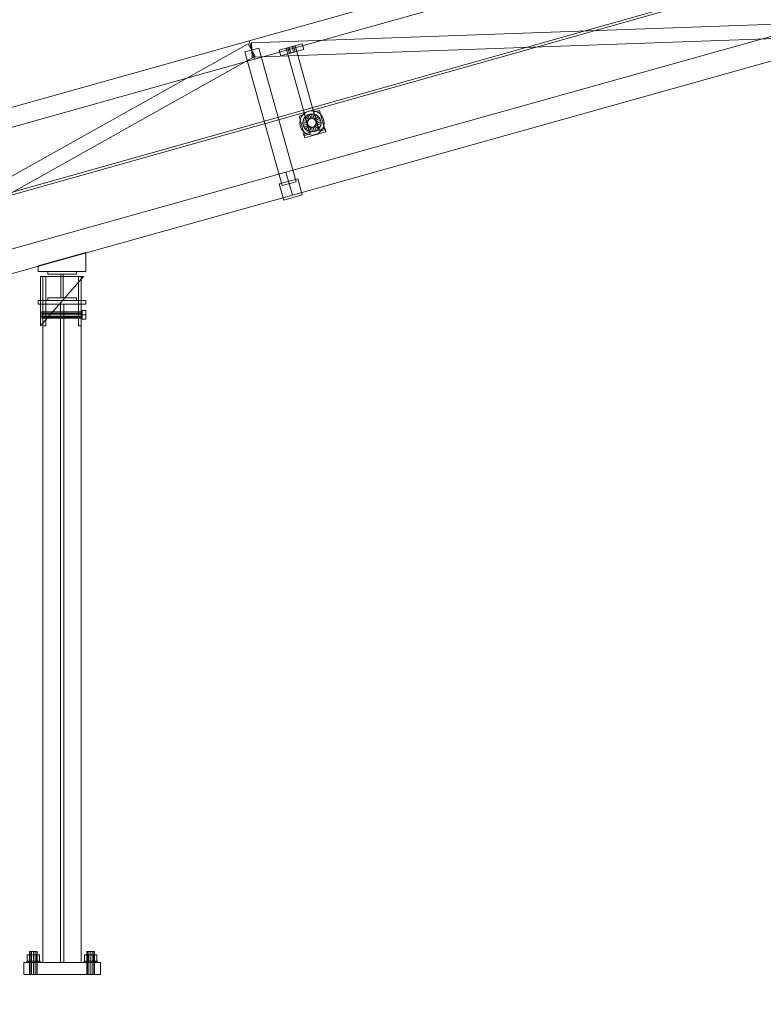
# Model space of a CAD drawing. Header units: millimetres. Extents: x -3490 to 61924, y -72580 to 6847.
# Tile 703 of 1056: x 6737 to 8292, y -62 to 1995. Entities that reach past the tile are written whole.
import ezdxf

# ---------------------------------------------------------------- set-up
doc = ezdxf.new("R2010")
doc.units = ezdxf.units.MM
doc.layers.add('COTAS_P', color=1, linetype='Continuous', lineweight=0)
doc.layers.add('lateral_C01', color=7, linetype='Continuous', lineweight=0)
doc.dimstyles.new('R19_100', dxfattribs={"dimtxt": 250, "dimasz": 150, "dimexe": 150, "dimexo": 80, "dimgap": 100, "dimtad": 1, "dimtih": 1, "dimtoh": 1, "dimdsep": 46, "dimcen": 0.09, "dimadec": 0, "dimazin": 0, "dimtfac": 1, "dimtdec": 4, "dimtofl": 0, "dimtmove": 0, "dimatfit": 3, "dimfxl": 1, "dimtolj": 1, "dimtzin": 0, "dimarcsym": 0})

# ---------------------------------------------------------------- blocks, each defined once
blk = doc.blocks.new('DIM_R29_1')
at = {"layer": 'COTAS_P'}
for p, q in [((807.3, 1106.7), (9950.7, 3666.7)), ((9950.7, 3666.7), (9794.1, 3669.6)), ((9950.7, 3666.7), (9818.4, 3582.9)), ((10193.4, 2800), (9950.7, 3666.7)), ((807.3, 1106.7), (939.7, 1190.4)), ((1050, 240), (807.3, 1106.7)), ((807.3, 1106.7), (963.9, 1103.8))]:
    blk.add_line(p, q, dxfattribs=at)
blk.add_text('9495 P', height=250, rotation=15.6414, dxfattribs=at).set_placement((5352.1, 2483))
blk = doc.blocks.new('DIM_R29_36')
at = {"layer": 'COTAS_P'}
for p, q in [((112.7, 0), (112.7, -2500)), ((61924.1, 0), (61924.1, -2500)), ((112.7, -2500), (262.7, -2455)), ((61924.1, -2500), (61774.1, -2455)), ((112.7, -2500), (61924.1, -2500)), ((112.7, -2500), (262.7, -2545)), ((61924.1, -2500), (61774.1, -2545))]:
    blk.add_line(p, q, dxfattribs=at)
blk.add_text('61811.43 P', height=250, dxfattribs=at).set_placement((31018.4, -2400))

msp = doc.modelspace()

# ---------------------------------------------------------------- linework, layer by layer
at = {"layer": 'lateral_C01'}
for p, q in [((1103.221, 51.156), (10242.208, 2626.749)), ((1104.577, 46.344), (10243.564, 2621.936)), ((7217.04, 1951.095), (8372.601, 2274.634)), ((7227.824, 1912.577), (8383.386, 2236.115)), ((7293.88, 1676.649), (8449.442, 2000.188)), ((7221.894, 1946.826), (8455.644, 1991.104)), ((7222.97, 1916.846), (8456.72, 1961.124)), ((6061.478, 1627.557), (7217.04, 1951.095)), ((6137.735, 1342.127), (7215.108, 1944.926)), ((7236.876, 1935.88), (7207.987, 1927.792)), ((7215.108, 1944.926), (7229.756, 1918.746)), ((7217.04, 1951.095), (7227.824, 1912.577)), ((7221.894, 1946.826), (7222.97, 1916.846)), ((7236.876, 1935.88), (7315.065, 1656.619)), ((7279.709, 1931.257), (7327.857, 1944.738)), ((7294.154, 1935.301), (7313.413, 1940.694)), ((7294.154, 1935.301), (7333.934, 1793.221)), ((7298.005, 1936.38), (7300.894, 1937.189)), ((7298.005, 1936.38), (7301.241, 1924.824)), ((7300.894, 1937.189), (7306.672, 1938.806)), ((7304.13, 1925.633), (7300.894, 1937.189)), ((7306.672, 1938.806), (7309.561, 1939.615)), ((7309.908, 1927.251), (7306.672, 1938.806)), ((7307.361, 1628.501), (8462.923, 1952.04)), ((7312.796, 1928.06), (7309.561, 1939.615)), ((7353.193, 1798.613), (7313.413, 1940.694)), ((7331.093, 1933.182), (7327.857, 1944.738)), ((6152.383, 1315.946), (7229.756, 1918.746)), ((7286.176, 1648.531), (7207.987, 1927.792)), ((7279.709, 1931.257), (7282.944, 1919.702)), ((7282.944, 1919.702), (7331.093, 1933.182)), ((7304.13, 1925.633), (7301.241, 1924.824)), ((7304.13, 1925.633), (7309.908, 1927.251)), ((7309.908, 1927.251), (7312.796, 1928.06)), ((6072.263, 1589.038), (7227.824, 1912.577)), ((7321.3, 1793.837), (7332.855, 1797.073)), ((7321.3, 1793.837), (7332.624, 1753.393)), ((7323.54, 1785.846), (7326.009, 1792)), ((7326.009, 1792), (7329.987, 1797.305)), ((7329.987, 1797.305), (7335.202, 1801.4)), ((7331.587, 1788.862), (7334.562, 1792.83)), ((7344.179, 1756.628), (7332.855, 1797.073)), ((7333.934, 1793.221), (7353.193, 1798.613)), ((7334.562, 1792.83), (7338.463, 1795.894)), ((7341.712, 1785.839), (7334.562, 1792.83)), ((7335.202, 1801.4), (7341.299, 1804.006)), ((7338.463, 1795.894), (7343.024, 1797.843)), ((7343.56, 1787.29), (7338.463, 1795.894)), ((7341.299, 1804.006), (7347.863, 1804.945)), ((7343.024, 1797.843), (7347.934, 1798.545)), ((7345.72, 1788.213), (7343.024, 1797.843)), ((7347.863, 1804.945), (7354.446, 1804.153)), ((7348.046, 1788.546), (7347.934, 1798.545)), ((7347.934, 1798.545), (7352.859, 1797.953)), ((7350.379, 1788.266), (7352.859, 1797.953)), ((7352.115, 1802.465), (7363.67, 1805.701)), ((7352.115, 1802.465), (7363.439, 1762.02)), ((7352.559, 1787.391), (7357.462, 1796.106)), ((7352.859, 1797.953), (7357.462, 1796.106)), ((7354.439, 1785.981), (7361.431, 1793.131)), ((7354.446, 1804.153), (7360.6, 1801.684)), ((7357.462, 1796.106), (7361.431, 1793.131)), ((7360.6, 1801.684), (7365.905, 1797.707)), ((7361.431, 1793.131), (7364.494, 1789.23)), ((7374.994, 1765.256), (7363.67, 1805.701)), ((7365.905, 1797.707), (7370, 1792.492)), ((7370, 1792.492), (7372.606, 1786.395)), ((7322.749, 1779.262), (7323.54, 1785.846)), ((7323.688, 1772.698), (7322.749, 1779.262)), ((7326.293, 1766.601), (7323.688, 1772.698)), ((7329.148, 1779.334), (7329.741, 1784.258)), ((7339.148, 1779.446), (7329.148, 1779.334)), ((7329.851, 1774.424), (7329.148, 1779.334)), ((7329.741, 1784.258), (7331.587, 1788.862)), ((7339.428, 1781.779), (7329.741, 1784.258)), ((7339.48, 1777.12), (7329.851, 1774.424)), ((7331.8, 1769.863), (7329.851, 1774.424)), ((7340.303, 1783.959), (7331.587, 1788.862)), ((7340.404, 1774.96), (7331.8, 1769.863)), ((7334.863, 1765.962), (7331.8, 1769.863)), ((7341.855, 1773.112), (7334.863, 1765.962)), ((7343.735, 1771.703), (7338.832, 1762.987)), ((7339.148, 1779.446), (7339.428, 1781.779)), ((7339.48, 1777.12), (7339.148, 1779.446)), ((7339.428, 1781.779), (7340.303, 1783.959)), ((7340.404, 1774.96), (7339.48, 1777.12)), ((7340.303, 1783.959), (7341.712, 1785.839)), ((7341.855, 1773.112), (7340.404, 1774.96)), ((7341.712, 1785.839), (7343.56, 1787.29)), ((7343.735, 1771.703), (7341.855, 1773.112)), ((7345.915, 1770.828), (7343.435, 1761.14)), ((7343.56, 1787.29), (7345.72, 1788.213)), ((7345.915, 1770.828), (7343.735, 1771.703)), ((7345.72, 1788.213), (7348.046, 1788.546)), ((7348.248, 1770.547), (7345.915, 1770.828)), ((7348.046, 1788.546), (7350.379, 1788.266)), ((7350.574, 1770.88), (7348.248, 1770.547)), ((7348.248, 1770.547), (7348.36, 1760.548)), ((7350.379, 1788.266), (7352.559, 1787.391)), ((7352.734, 1771.803), (7350.574, 1770.88)), ((7350.574, 1770.88), (7353.27, 1761.25)), ((7352.559, 1787.391), (7354.439, 1785.981)), ((7354.582, 1773.254), (7352.734, 1771.803)), ((7352.734, 1771.803), (7357.831, 1763.2)), ((7354.439, 1785.981), (7355.89, 1784.134)), ((7355.991, 1775.134), (7354.582, 1773.254)), ((7354.582, 1773.254), (7361.732, 1766.263)), ((7355.89, 1784.134), (7364.494, 1789.23)), ((7355.89, 1784.134), (7356.814, 1781.973)), ((7356.866, 1777.315), (7355.991, 1775.134)), ((7355.991, 1775.134), (7364.707, 1770.231)), ((7366.443, 1784.669), (7356.814, 1781.973)), ((7356.814, 1781.973), (7357.146, 1779.647)), ((7357.146, 1779.647), (7356.866, 1777.315)), ((7356.866, 1777.315), (7366.553, 1774.835)), ((7357.146, 1779.647), (7367.146, 1779.759)), ((7364.707, 1770.231), (7361.732, 1766.263)), ((7364.494, 1789.23), (7366.443, 1784.669)), ((7366.553, 1774.835), (7364.707, 1770.231)), ((7366.443, 1784.669), (7367.146, 1779.759)), ((7367.146, 1779.759), (7366.553, 1774.835)), ((7372.754, 1773.248), (7370.285, 1767.094)), ((7372.606, 1786.395), (7373.545, 1779.831)), ((7373.545, 1779.831), (7372.754, 1773.248)), ((7330.389, 1761.386), (7326.293, 1766.601)), ((7335.694, 1757.409), (7330.389, 1761.386)), ((7330.852, 1756.012), (7375.148, 1768.414)), ((7330.852, 1756.012), (7333.009, 1748.308)), ((7332.624, 1753.393), (7344.179, 1756.628)), ((7333.009, 1748.308), (7377.305, 1760.711)), ((7338.832, 1762.987), (7334.863, 1765.962)), ((7341.848, 1754.94), (7335.694, 1757.409)), ((7343.435, 1761.14), (7338.832, 1762.987)), ((7348.431, 1754.148), (7341.848, 1754.94)), ((7348.36, 1760.548), (7343.435, 1761.14)), ((7353.27, 1761.25), (7348.36, 1760.548)), ((7354.995, 1755.087), (7348.431, 1754.148)), ((7357.831, 1763.2), (7353.27, 1761.25)), ((7361.092, 1757.693), (7354.995, 1755.087)), ((7361.732, 1766.263), (7357.831, 1763.2)), ((7366.307, 1761.788), (7361.092, 1757.693)), ((7363.439, 1762.02), (7374.994, 1765.256)), ((7370.285, 1767.094), (7366.307, 1761.788)), ((7377.305, 1760.711), (7375.148, 1768.414)), ((6138.318, 1353.111), (7293.88, 1676.649)), ((7293.88, 1676.649), (7307.361, 1628.501)), ((7280.013, 1651.998), (7318.532, 1662.782)), ((7280.013, 1651.998), (7289.45, 1618.294)), ((7315.065, 1656.619), (7286.176, 1648.531)), ((7327.968, 1629.078), (7318.532, 1662.782)), ((6151.799, 1304.962), (7307.361, 1628.501)), ((7289.45, 1618.294), (7327.968, 1629.078)), ((6775.607, 1480.657), (6875.607, 1508.655)), ((6875.607, 1468.657), (6875.607, 1508.655)), ((6775.607, 1480.657), (6775.607, 1468.657)), ((6775.607, 1468.657), (6875.607, 1468.657)), ((6795.877, 1463.657), (6795.877, 1468.657)), ((6795.877, 1468.657), (6855.877, 1468.657)), ((6855.877, 1463.657), (6795.877, 1463.657)), ((6823.377, 1413.657), (6823.377, 1463.657)), ((6823.377, 1463.657), (6828.377, 1463.657)), ((6828.377, 1463.657), (6828.377, 1413.657)), ((6855.877, 1468.657), (6855.877, 1463.657)), ((6780.877, 1355.657), (6870.877, 1458.657)), ((6870.877, 1458.657), (6780.877, 1458.657)), ((6780.877, 1458.657), (6780.877, 1355.657)), ((6785.877, 1355.657), (6785.877, 1458.657)), ((6785.877, 1458.657), (6791.877, 1458.657)), ((6791.877, 1355.657), (6791.877, 1458.657)), ((6859.877, 1355.657), (6859.877, 1458.657)), ((6859.877, 1458.657), (6865.877, 1458.657)), ((6865.877, 1355.657), (6865.877, 1458.657)), ((6775.877, 1408.657), (6875.877, 1408.657)), ((6775.877, 1408.657), (6775.877, 1400.657)), ((6775.877, 1400.657), (6875.877, 1400.657)), ((6785.877, 1400.657), (6865.877, 1400.657)), ((6785.877, 1400.657), (6785.877, 25)), ((6795.877, 1408.657), (6795.877, 1413.657)), ((6795.877, 1413.657), (6855.877, 1413.657)), ((6855.877, 1408.657), (6795.877, 1408.657)), ((6822.377, 1400.657), (6829.377, 1400.657)), ((6822.377, 1400.657), (6822.377, 25)), ((6828.377, 1413.657), (6823.377, 1413.657)), ((6829.377, 25), (6829.377, 1400.657)), ((6855.877, 1413.657), (6855.877, 1408.657)), ((6865.877, 25), (6865.877, 1400.657)), ((6875.877, 1400.657), (6875.877, 1408.657)), ((6783.877, 1383.699), (6783.877, 1384.557)), ((6783.877, 1384.557), (6867.877, 1384.557)), ((6783.877, 1381.357), (6783.877, 1383.699)), ((6783.877, 1383.699), (6867.877, 1383.699)), ((6783.877, 1378.157), (6783.877, 1381.357)), ((6783.877, 1381.357), (6867.877, 1381.357)), ((6867.877, 1378.157), (6867.877, 1387.164)), ((6867.877, 1387.164), (6875.877, 1387.164)), ((6867.877, 1383.699), (6867.877, 1384.557)), ((6867.877, 1381.357), (6867.877, 1383.699)), ((6867.877, 1378.157), (6867.877, 1381.357)), ((6875.877, 1378.157), (6875.877, 1387.164)), ((6783.877, 1374.957), (6783.877, 1378.157)), ((6867.877, 1378.157), (6783.877, 1378.157)), ((6783.877, 1374.957), (6783.877, 1372.614)), ((6783.877, 1374.957), (6867.877, 1374.957)), ((6783.877, 1372.614), (6783.877, 1371.757)), ((6783.877, 1372.614), (6867.877, 1372.614)), ((6783.877, 1371.757), (6867.877, 1371.757)), ((6867.877, 1378.157), (6867.877, 1374.957)), ((6867.877, 1369.15), (6867.877, 1378.157)), ((6875.877, 1378.157), (6867.877, 1378.157)), ((6867.877, 1374.957), (6867.877, 1372.614)), ((6867.877, 1372.614), (6867.877, 1371.757)), ((6867.877, 1369.15), (6875.877, 1369.15)), ((6875.877, 1378.157), (6875.877, 1369.15)), ((6791.877, 1355.657), (6785.877, 1355.657)), ((6865.877, 1355.657), (6859.877, 1355.657)), ((6758.949, 48), (6757.877, 48)), ((6757.877, 0), (6757.877, 48)), ((6761.877, 48), (6758.949, 48)), ((6758.949, 0), (6758.949, 48)), ((6765.877, 48), (6761.877, 48)), ((6761.877, 0), (6761.877, 48)), ((6769.877, 48), (6765.877, 48)), ((6765.877, 0), (6765.877, 48)), ((6772.805, 48), (6769.877, 48)), ((6769.877, 0), (6769.877, 48)), ((6773.877, 48), (6772.805, 48)), ((6772.805, 0), (6772.805, 48)), ((6773.877, 48), (6773.877, 0)), ((6878.949, 48), (6877.877, 48)), ((6877.877, 0), (6877.877, 48)), ((6881.877, 48), (6878.949, 48)), ((6878.949, 0), (6878.949, 48)), ((6885.877, 48), (6881.877, 48)), ((6881.877, 0), (6881.877, 48)), ((6889.877, 48), (6885.877, 48)), ((6885.877, 0), (6885.877, 48)), ((6892.805, 48), (6889.877, 48)), ((6889.877, 0), (6889.877, 48)), ((6893.877, 48), (6892.805, 48)), ((6892.805, 0), (6892.805, 48)), ((6893.877, 48), (6893.877, 0)), ((6745.877, 25), (6905.877, 25)), ((6745.877, 25), (6745.877, 0)), ((6752.943, 28), (6751.877, 28)), ((6751.877, 25), (6751.877, 28)), ((6752.943, 25), (6751.877, 25)), ((6755.977, 28), (6752.943, 28)), ((6752.943, 25), (6752.943, 28)), ((6755.977, 25), (6752.943, 25)), ((6759.477, 40.8), (6753.077, 40.8)), ((6753.077, 28), (6753.077, 40.8)), ((6759.477, 28), (6753.077, 28)), ((6760.519, 28), (6755.977, 28)), ((6755.977, 25), (6755.977, 28)), ((6760.519, 25), (6755.977, 25)), ((6772.277, 40.8), (6759.477, 40.8)), ((6759.477, 28), (6759.477, 40.8)), ((6772.277, 28), (6759.477, 28)), ((6765.877, 28), (6760.519, 28)), ((6760.519, 25), (6760.519, 28)), ((6765.877, 25), (6760.519, 25)), ((6771.234, 28), (6765.877, 28)), ((6765.877, 25), (6765.877, 28)), ((6771.234, 25), (6765.877, 25)), ((6775.776, 28), (6771.234, 28)), ((6771.234, 25), (6771.234, 28)), ((6775.776, 25), (6771.234, 25)), ((6778.677, 40.8), (6772.277, 40.8)), ((6772.277, 28), (6772.277, 40.8)), ((6772.277, 28), (6778.677, 28)), ((6778.811, 28), (6775.776, 28)), ((6775.776, 25), (6775.776, 28)), ((6778.811, 25), (6775.776, 25)), ((6778.677, 40.8), (6778.677, 28)), ((6779.877, 28), (6778.811, 28)), ((6778.811, 25), (6778.811, 28)), ((6778.811, 25), (6779.877, 25)), ((6779.877, 28), (6779.877, 25)), ((6785.877, 25), (6865.877, 25)), ((6822.377, 25), (6829.377, 25)), ((6872.943, 28), (6871.877, 28)), ((6871.877, 25), (6871.877, 28)), ((6872.943, 25), (6871.877, 25)), ((6875.977, 28), (6872.943, 28)), ((6872.943, 25), (6872.943, 28)), ((6875.977, 25), (6872.943, 25)), ((6879.477, 40.8), (6873.077, 40.8)), ((6873.077, 28), (6873.077, 40.8)), ((6879.477, 28), (6873.077, 28)), ((6880.519, 28), (6875.977, 28)), ((6875.977, 25), (6875.977, 28)), ((6880.519, 25), (6875.977, 25)), ((6892.277, 40.8), (6879.477, 40.8)), ((6879.477, 28), (6879.477, 40.8)), ((6892.277, 28), (6879.477, 28)), ((6885.877, 28), (6880.519, 28)), ((6880.519, 25), (6880.519, 28)), ((6885.877, 25), (6880.519, 25)), ((6891.234, 28), (6885.877, 28)), ((6885.877, 25), (6885.877, 28)), ((6891.234, 25), (6885.877, 25)), ((6895.776, 28), (6891.234, 28)), ((6891.234, 25), (6891.234, 28)), ((6895.776, 25), (6891.234, 25)), ((6898.677, 40.8), (6892.277, 40.8)), ((6892.277, 28), (6892.277, 40.8)), ((6892.277, 28), (6898.677, 28)), ((6898.811, 28), (6895.776, 28)), ((6895.776, 25), (6895.776, 28)), ((6898.811, 25), (6895.776, 25)), ((6898.677, 40.8), (6898.677, 28)), ((6899.877, 28), (6898.811, 28)), ((6898.811, 25), (6898.811, 28)), ((6898.811, 25), (6899.877, 25)), ((6899.877, 28), (6899.877, 25)), ((6905.877, 0), (6905.877, 25)), ((6745.877, 0), (6905.877, 0)), ((6758.949, 0), (6757.877, 0)), ((6761.877, 0), (6758.949, 0)), ((6765.877, 0), (6761.877, 0)), ((6769.877, 0), (6765.877, 0)), ((6772.805, 0), (6769.877, 0)), ((6772.805, 0), (6773.877, 0)), ((6878.949, 0), (6877.877, 0)), ((6881.877, 0), (6878.949, 0)), ((6885.877, 0), (6881.877, 0)), ((6889.877, 0), (6885.877, 0)), ((6892.805, 0), (6889.877, 0)), ((6892.805, 0), (6893.877, 0))]:
    msp.add_line(p, q, dxfattribs=at)

# ---------------------------------------------------------------- dimensions: what is measured, and where the dimension line sits
at = {"layer": 'COTAS_P'}
for p1, p2, distance, picture, middle in [((1050, 240), (10193.381, 2800), 900, 'DIM_R29_1', (5379.037, 2386.671)), ((112.7, 0), (61924.134, 0), -2500, 'DIM_R29_36', (31018.417, -2500))]:
    dim = msp.add_aligned_dim(p1=p1, p2=p2, distance=distance, text='<> P', dimstyle='R19_100', dxfattribs=at)
    dim.commit()
    dim.dimension.update_dxf_attribs({"geometry": picture, "text_midpoint": middle})

doc.saveas('drawing.dxf')
